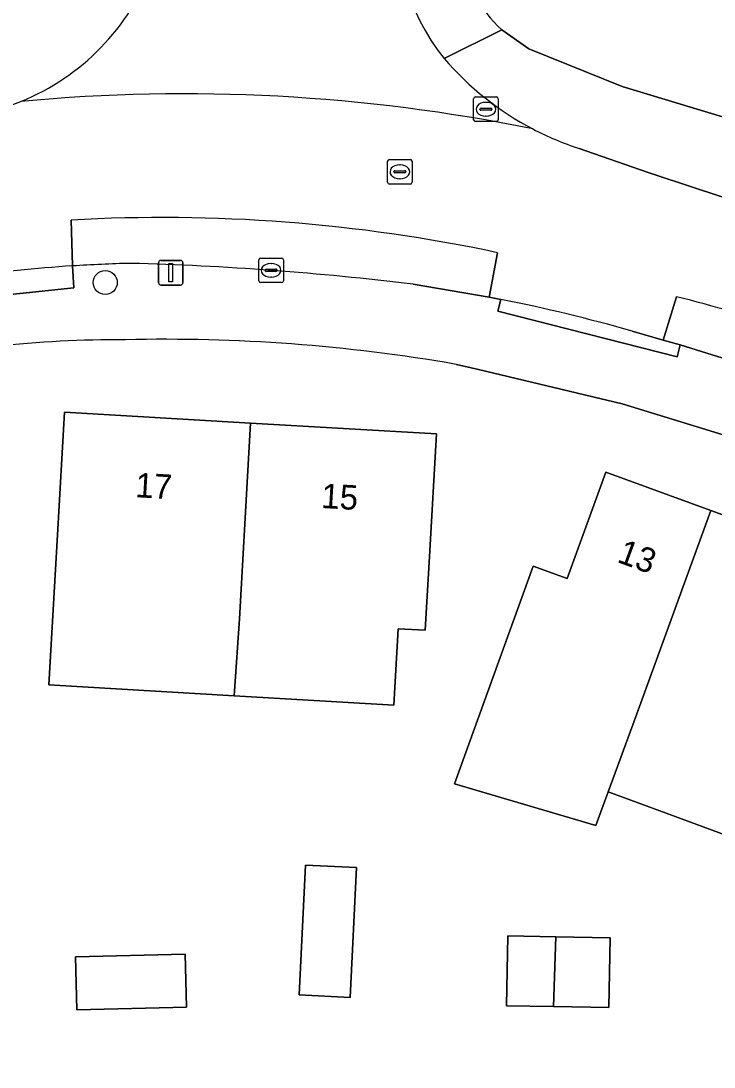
# Model space of a CAD drawing. Extents: x 161347 to 161881, y 382161 to 382804.
# Drawn here: x 161651.64 to 161679.82, y 382471.64 to 382514.18 of the extents above; entities that cross this region are included whole.
import ezdxf

# ---------------------------------------------------------------- set-up
doc = ezdxf.new("R2010")
doc.units = 0
for name, color, linetype in [('IMGEO_Boom', 7, 'Continuous'), ('IMGEO_Erf', 7, 'Continuous'), ('IMGEO_Kolk', 7, 'Continuous'), ('IMGEO_Lichtmast', 7, 'Continuous'), ('IMGEO_Pand', 7, 'Continuous'), ('IMGEO_Pand_nummerreeks', 7, 'Continuous'), ('IMGEO_Parkeervlak_open', 7, 'Continuous'), ('IMGEO_Rijbaan_lokaal_gesloten', 7, 'Continuous'), ('IMGEO_Rijbaan_lokaal_open', 7, 'Continuous'), ('IMGEO_Rioolput', 7, 'Continuous'), ('IMGEO_Voetpad_open', 7, 'Continuous')]:
    doc.layers.add(name, color=color, linetype=linetype)

msp = doc.modelspace()

# ---------------------------------------------------------------- linework, layer by layer
at = {"layer": 'IMGEO_Boom'}
msp.add_circle((161655.065, 382503.541), 0.489, dxfattribs=at)
at = {"layer": 'IMGEO_Erf'}
for points in [[(161671.192, 382513.811), (161672.294, 382513.039), (161676.079, 382511.506), (161686.582, 382508.346), (161693.296, 382505.713), (161699.526, 382502.596), (161701.857, 382501.312), (161704.194, 382500.041), (161707.056, 382498.523), (161714.17, 382494.92), (161716.027, 382493.968), (161718.402, 382492.765), (161721.484, 382491.299)], [(161698.747, 382471.577), (161699.289, 382472.618), (161699.158, 382472.686), (161696.228, 382474.214), (161695.33, 382472.493), (161692.025, 382474.218), (161698.082, 382486.058), (161704.428, 382482.795), (161710.614, 382479.614), (161710.267, 382478.938), (161712.804, 382477.633), (161711.935, 382475.943), (161713.011, 382475.39), (161718.908, 382479.002), (161712.747, 382481.646), (161690.713, 382493.092), (161685.666, 382495.251), (161680.55, 382497.241), (161676.089, 382498.604), (161670.239, 382500), (161669.342, 382500.214)]]:
    msp.add_lwpolyline(points, dxfattribs=at)
for points in [[(161652.769, 382487.186), (161653.123, 382493.276), (161653.413, 382498.267), (161660.977, 382497.827), (161668.538, 382497.388), (161668.248, 382492.397), (161668.074, 382489.402), (161666.976, 382489.466), (161666.795, 382486.352), (161660.303, 382486.738)], [(161669.27, 382483.151), (161672.468, 382492.008), (161673.845, 382491.507), (161675.419, 382495.83), (161679.692, 382494.275), (161684.337, 382492.585), (161682.738, 382488.19), (161683.994, 382487.733), (161681.915, 382482.074), (161681.248, 382480.722), (161677.868, 382481.963), (161675.514, 382482.827), (161675.014, 382481.469)], [(161662.949, 382474.574), (161663.207, 382479.852), (161665.278, 382479.751), (161665.02, 382474.473)], [(161675.547, 382474.058), (161673.297, 382474.099), (161671.382, 382474.135), (161671.434, 382476.974), (161673.39, 382476.938), (161675.6, 382476.897)], [(161653.905, 382473.965), (161653.85, 382476.122), (161658.319, 382476.237), (161658.375, 382474.081)]]:
    msp.add_lwpolyline(points, close=True, dxfattribs=at)
for centre, radius, start, end in [((161675.503, 382518.391), 6.29, 193.2644, 226.7315), ((161655.544, 382456.789), 44.426, 89.5615, 103.2479), ((161657.511, 382432.058), 69.175, 80.15274, 91.34812)]:
    msp.add_arc(centre, radius, start, end, dxfattribs=at)
at = {"layer": 'IMGEO_Kolk'}
for p, q in [((161670.044, 382510.163), (161670.044, 382511.015)), ((161670.119, 382511.089), (161670.971, 382511.089)), ((161671.045, 382511.015), (161671.045, 382510.163)), ((161670.303, 382510.583), (161670.303, 382510.595)), ((161670.741, 382510.546), (161670.343, 382510.546)), ((161670.346, 382510.632), (161670.744, 382510.632)), ((161670.532, 382510.869), (161670.557, 382510.869)), ((161670.787, 382510.595), (161670.787, 382510.583)), ((161670.971, 382510.089), (161670.119, 382510.089)), ((161670.555, 382510.309), (161670.53, 382510.309)), ((161661.383, 382504.538), (161662.235, 382504.538)), ((161661.308, 382503.612), (161661.308, 382504.464)), ((161661.796, 382504.318), (161661.821, 382504.318)), ((161662.309, 382504.464), (161662.309, 382503.612)), ((161661.567, 382504.032), (161661.567, 382504.044)), ((161662.005, 382503.995), (161661.607, 382503.995)), ((161661.61, 382504.081), (161662.008, 382504.081)), ((161661.819, 382503.758), (161661.794, 382503.758)), ((161662.051, 382504.044), (161662.051, 382504.032)), ((161662.235, 382503.538), (161661.383, 382503.538))]:
    msp.add_line(p, q, dxfattribs=at)
for points in [[(161670.044, 382510.163), (161670.044, 382511.015)], [(161670.119, 382511.089), (161670.971, 382511.089)], [(161671.045, 382511.015), (161671.045, 382510.163)], [(161670.971, 382510.089), (161670.119, 382510.089)], [(161661.383, 382504.538), (161662.235, 382504.538)], [(161661.308, 382503.612), (161661.308, 382504.464)], [(161662.309, 382504.464), (161662.309, 382503.612)], [(161662.235, 382503.538), (161661.383, 382503.538)]]:
    msp.add_lwpolyline(points, dxfattribs=at)
for centre, radius, start, end in [((161670.121, 382511.013), 0.0765, 91.552, 178.448), ((161670.121, 382511.013), 0.0765, 91.552, 178.448), ((161670.969, 382511.013), 0.0765, 1.552, 88.448), ((161670.969, 382511.013), 0.0765, 1.552, 88.448), ((161670.343, 382510.592), 0.0403, 85.8775, 175.7526), ((161670.34, 382510.582), 0.0366, 178.938, 274.7102), ((161670.744, 382510.589), 0.043, 264.8664, 352.4533), ((161670.748, 382510.594), 0.0386, 1.7309, 96.639), ((161670.121, 382510.165), 0.0765, 181.552, 268.448), ((161670.121, 382510.165), 0.0765, 181.552, 268.448), ((161670.969, 382510.165), 0.0765, 271.552, 358.448), ((161670.969, 382510.165), 0.0765, 271.552, 358.448), ((161661.385, 382504.462), 0.0765, 91.552, 178.448), ((161661.385, 382504.462), 0.0765, 91.552, 178.448), ((161662.233, 382504.462), 0.0765, 1.552, 88.448), ((161662.233, 382504.462), 0.0765, 1.552, 88.448), ((161661.607, 382504.041), 0.0403, 85.8775, 175.7526), ((161661.604, 382504.031), 0.0366, 178.938, 274.7102), ((161662.008, 382504.038), 0.043, 264.8664, 352.4533), ((161662.012, 382504.043), 0.0386, 1.7309, 96.639), ((161661.385, 382503.614), 0.0765, 181.552, 268.448), ((161661.385, 382503.614), 0.0765, 181.552, 268.448), ((161662.233, 382503.614), 0.0765, 271.552, 358.448), ((161662.233, 382503.614), 0.0765, 271.552, 358.448)]:
    msp.add_arc(centre, radius, start, end, dxfattribs=at)
for centre, major_axis, ratio, start_param, end_param in [((161670.531, 382510.589), (-0.387, 0.002), 0.722429, 4.712389, 7.853982), ((161670.556, 382510.589), (-0.39, 0.002), 0.717154, 1.570796, 4.712389), ((161661.795, 382504.038), (-0.387, 0.002), 0.722429, 4.712389, 7.853982), ((161661.82, 382504.038), (-0.39, 0.002), 0.717154, 1.570796, 4.712389)]:
    msp.add_ellipse(centre, major_axis=major_axis, ratio=ratio, start_param=start_param, end_param=end_param, dxfattribs=at)
at = {"layer": 'IMGEO_Lichtmast'}
for p, q in [((161657.232, 382503.54), (161657.232, 382504.34)), ((161657.232, 382504.34), (161657.232, 382503.54)), ((161657.332, 382504.44), (161658.122, 382504.44)), ((161658.122, 382504.44), (161657.332, 382504.44)), ((161658.222, 382504.34), (161658.222, 382503.54)), ((161658.222, 382503.54), (161658.222, 382504.34)), ((161658.122, 382503.44), (161657.332, 382503.44)), ((161657.332, 382503.44), (161658.122, 382503.44))]:
    msp.add_line(p, q, dxfattribs=at)
msp.add_lwpolyline([(161657.652, 382504.315), (161657.802, 382504.315), (161657.802, 382503.565), (161657.652, 382503.565), (161657.652, 382504.315)], dxfattribs=at)
for centre, start, end in [((161657.332, 382504.34), 90, 180), ((161657.332, 382504.34), 90, 180), ((161658.122, 382504.34), 0, 90), ((161658.122, 382504.34), 360, 90), ((161657.332, 382503.54), 180, 270), ((161657.332, 382503.54), 180, 270), ((161658.122, 382503.54), 270, 0), ((161658.122, 382503.54), 270, 0)]:
    msp.add_arc(centre, 0.1, start, end, dxfattribs=at)
at = {"layer": 'IMGEO_Pand'}
for points in [[(161660.977, 382497.827), (161653.413, 382498.267), (161653.123, 382493.276), (161652.769, 382487.186), (161660.303, 382486.738), (161660.518, 382489.873)], [(161660.977, 382497.827), (161660.518, 382489.873), (161660.303, 382486.738), (161666.795, 382486.352), (161666.976, 382489.466), (161668.074, 382489.402), (161668.248, 382492.397), (161668.538, 382497.388)], [(161675.514, 382482.827), (161676.515, 382485.55), (161679.692, 382494.275), (161675.419, 382495.83), (161673.845, 382491.507), (161672.468, 382492.008), (161669.27, 382483.151), (161675.014, 382481.469)], [(161675.514, 382482.827), (161677.868, 382481.963), (161681.248, 382480.722), (161681.915, 382482.074), (161683.994, 382487.733), (161682.738, 382488.19), (161684.337, 382492.585), (161679.692, 382494.275), (161676.515, 382485.55)], [(161665.02, 382474.473), (161665.278, 382479.751), (161663.207, 382479.852), (161662.949, 382474.574)], [(161673.39, 382476.938), (161671.434, 382476.974), (161671.382, 382474.135), (161673.297, 382474.099)], [(161673.39, 382476.938), (161673.297, 382474.099), (161675.547, 382474.058), (161675.6, 382476.897)], [(161653.85, 382476.122), (161653.905, 382473.965), (161658.375, 382474.081), (161658.319, 382476.237)]]:
    msp.add_lwpolyline(points, close=True, dxfattribs=at)
at = {"layer": 'IMGEO_Parkeervlak_open'}
for points in [[(161653.68, 382506.082), (161653.732, 382504.218)], [(161667.582, 382503.472), (161670.674, 382502.94), (161671.016, 382504.756)], [(161678.3, 382502.959), (161677.758, 382501.202), (161678.45, 382501.003), (161681.661, 382500), (161686.249, 382498.297), (161687.01, 382499.945)]]:
    msp.add_lwpolyline(points, dxfattribs=at)
for centre, radius, start, end in [((161657.38, 382440.467), 65.719, 78.02467, 93.22745), ((161657.699, 382441.042), 63.3, 91.45562, 93.59305), ((161652.932, 382383.512), 120.851, 83.03706, 88.50191), ((161666.702, 382455.35), 49.001, 65.516, 76.3088)]:
    msp.add_arc(centre, radius, start, end, dxfattribs=at)
at = {"layer": 'IMGEO_Rijbaan_lokaal_gesloten'}
for centre, radius, start, end in [((161675.236, 382517.879), 8.256, 168.7465, 219.2945), ((161647.988, 382519.82), 9.633, 292.2506, 339.1549), ((161678.097, 382520.597), 12.195, 220.6649, 242.4236), ((161658.279, 382440.187), 71.028, 78.49035, 95.36619)]:
    msp.add_arc(centre, radius, start, end, dxfattribs=at)
at = {"layer": 'IMGEO_Rijbaan_lokaal_open'}
for points in [[(161719.242, 382488.369), (161716.458, 382489.726), (161714.753, 382490.583), (161710.935, 382492.532), (161708.189, 382493.967), (161702.751, 382496.934), (161701.262, 382497.773), (161700.052, 382498.454), (161696.974, 382500), (161696.072, 382500.419), (161688.569, 382503.883), (161686.809, 382504.682), (161684.661, 382505.544), (161683.272, 382506.002), (161681.884, 382506.459), (161679.107, 382507.366), (161677.108, 382508.026), (161674.333, 382508.996)], [(161653.732, 382504.218), (161653.68, 382506.082)], [(161671.016, 382504.756), (161670.674, 382502.94), (161671.155, 382502.857)], [(161676.485, 382501.569), (161677.758, 382501.202), (161678.3, 382502.959)]]:
    msp.add_lwpolyline(points, dxfattribs=at)
for centre, radius, start, end in [((161648.015, 382519.733), 9.542, 280.9851, 292.3026), ((161658.279, 382440.187), 71.028, 78.49035, 95.36619), ((161678.078, 382520.54), 12.136, 242.3785, 252.0277), ((161657.38, 382440.467), 65.719, 78.02467, 93.22745), ((161657.562, 382443.8), 60.54, 93.62749, 97.87751), ((161657.932, 382436.465), 67.696, 74.09372, 78.73599), ((161666.702, 382455.35), 49.001, 65.516, 76.3088)]:
    msp.add_arc(centre, radius, start, end, dxfattribs=at)
at = {"layer": 'IMGEO_Rioolput'}
for p, q in [((161666.545, 382507.618), (161666.545, 382508.47)), ((161666.62, 382508.544), (161667.472, 382508.544)), ((161667.546, 382508.47), (161667.546, 382507.618)), ((161666.804, 382508.038), (161666.804, 382508.05)), ((161667.242, 382508.001), (161666.844, 382508.001)), ((161666.847, 382508.087), (161667.245, 382508.087)), ((161667.033, 382508.324), (161667.058, 382508.324)), ((161667.288, 382508.05), (161667.288, 382508.038)), ((161667.472, 382507.544), (161666.62, 382507.544)), ((161667.056, 382507.764), (161667.031, 382507.764))]:
    msp.add_line(p, q, dxfattribs=at)
for points in [[(161666.545, 382507.618), (161666.545, 382508.47)], [(161666.62, 382508.544), (161667.472, 382508.544)], [(161667.546, 382508.47), (161667.546, 382507.618)], [(161667.472, 382507.544), (161666.62, 382507.544)]]:
    msp.add_lwpolyline(points, dxfattribs=at)
for centre, radius, start, end in [((161666.622, 382508.468), 0.0765, 91.552, 178.448), ((161666.622, 382508.468), 0.0765, 91.552, 178.448), ((161667.47, 382508.468), 0.0765, 1.552, 88.448), ((161667.47, 382508.468), 0.0765, 1.552, 88.448), ((161666.844, 382508.047), 0.0403, 85.8775, 175.7526), ((161666.841, 382508.037), 0.0366, 178.938, 274.7102), ((161667.245, 382508.044), 0.043, 264.8664, 352.4533), ((161667.249, 382508.049), 0.0386, 1.7309, 96.639), ((161666.622, 382507.62), 0.0765, 181.552, 268.448), ((161666.622, 382507.62), 0.0765, 181.552, 268.448), ((161667.47, 382507.62), 0.0765, 271.552, 358.448), ((161667.47, 382507.62), 0.0765, 271.552, 358.448)]:
    msp.add_arc(centre, radius, start, end, dxfattribs=at)
for centre, major_axis, ratio, start_param, end_param in [((161667.032, 382508.044), (-0.387, 0.002), 0.722429, 4.712389, 7.853982), ((161667.057, 382508.044), (-0.39, 0.002), 0.717154, 1.570796, 4.712389)]:
    msp.add_ellipse(centre, major_axis=major_axis, ratio=ratio, start_param=start_param, end_param=end_param, dxfattribs=at)
at = {"layer": 'IMGEO_Voetpad_open'}
for points in [[(161668.846, 382512.65), (161671.192, 382513.811)], [(161701.857, 382501.312), (161699.526, 382502.596), (161693.296, 382505.713), (161686.582, 382508.346), (161676.079, 382511.506), (161672.294, 382513.039), (161671.192, 382513.811), (161668.846, 382512.65)], [(161674.333, 382508.996), (161677.108, 382508.026), (161679.107, 382507.366), (161681.884, 382506.459), (161683.272, 382506.002), (161684.661, 382505.544), (161686.809, 382504.682), (161688.569, 382503.883), (161688.779, 382504.336), (161696.282, 382500.872), (161696.072, 382500.419), (161696.974, 382500), (161700.052, 382498.454), (161701.262, 382497.773), (161701.505, 382498.21), (161702.99, 382497.373), (161708.428, 382494.406), (161711.162, 382492.977), (161714.98, 382491.028), (161719.46, 382488.819)], [(161649.265, 382503.768), (161649.386, 382502.868), (161653.79, 382503.325), (161653.732, 382504.218)], [(161653.732, 382504.218), (161653.79, 382503.325), (161649.386, 382502.868), (161649.265, 382503.768)], [(161690.311, 382496.555), (161689.729, 382496.829), (161689.509, 382496.361), (161686.101, 382497.862), (161686.249, 382498.297), (161681.661, 382500), (161678.45, 382501.003), (161678.326, 382500.519), (161671.031, 382502.373), (161671.155, 382502.857), (161670.674, 382502.94), (161667.582, 382503.472)], [(161671.155, 382502.857), (161671.031, 382502.373), (161678.326, 382500.519), (161678.45, 382501.003), (161677.758, 382501.202), (161676.485, 382501.569)], [(161669.342, 382500.214), (161670.239, 382500), (161676.089, 382498.604), (161680.55, 382497.241), (161685.666, 382495.251), (161690.713, 382493.092), (161712.747, 382481.646), (161718.908, 382479.002), (161722.614, 382477.411), (161727.934, 382475.503)]]:
    msp.add_lwpolyline(points, dxfattribs=at)
for centre, radius, start, end in [((161675.236, 382517.879), 8.256, 168.7465, 219.2945), ((161675.503, 382518.391), 6.29, 193.2644, 226.7315), ((161647.988, 382519.82), 9.633, 292.2506, 339.1549), ((161678.097, 382520.597), 12.195, 220.6649, 242.4236), ((161648.015, 382519.733), 9.542, 280.9851, 292.3026), ((161678.078, 382520.54), 12.136, 242.3785, 252.0277), ((161657.562, 382443.8), 60.54, 93.62749, 97.87751), ((161657.699, 382441.042), 63.3, 91.45562, 93.59305), ((161652.932, 382383.512), 120.851, 83.03706, 88.50191), ((161657.932, 382436.465), 67.696, 74.09372, 78.73599), ((161655.544, 382456.789), 44.426, 89.5615, 103.2479), ((161657.511, 382432.058), 69.175, 80.15274, 91.34812)]:
    msp.add_arc(centre, radius, start, end, dxfattribs=at)

# ---------------------------------------------------------------- texts
at = {"layer": 'IMGEO_Pand_nummerreeks'}
for s, rotation, p in [('17', 356.674, (161656.27, 382494.815)), ('15', 356.674, (161663.832, 382494.376)), ('13', 340.005, (161675.836, 382492.188))]:
    msp.add_text(s, height=1, rotation=rotation, dxfattribs=at).set_placement(p)

doc.saveas('drawing.dxf')
